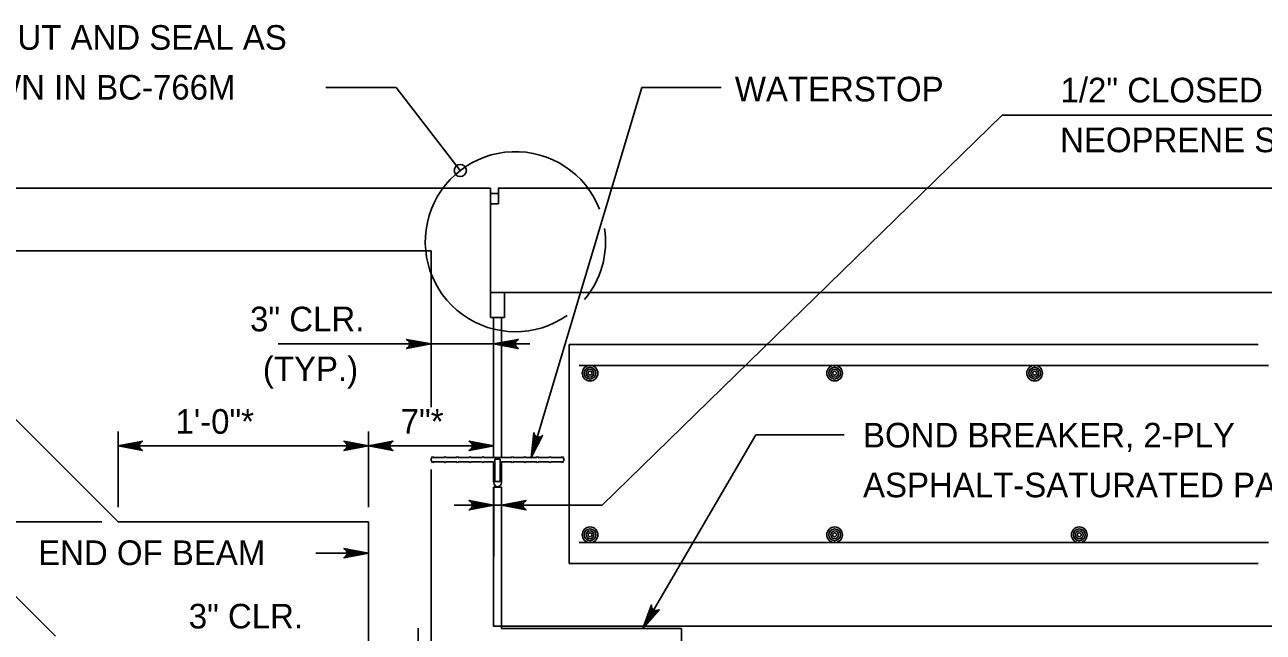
# Model space of a CAD drawing. Extents: x 636530 to 644067, y 294168 to 299122.
# Drawn here: x 640919.6 to 641070.3, y 296740.4 to 296814.4 of the extents above; entities that cross this region are included whole.
import ezdxf

# ---------------------------------------------------------------- set-up
doc = ezdxf.new("R2010")
doc.units = 0
doc.layers.add('1', color=7, linetype='Continuous')

msp = doc.modelspace()

# ---------------------------------------------------------------- linework, layer by layer
at = {"layer": '1'}
for p, q in [((640964.78, 296806.73), (640956.2, 296806.73)), ((640972.57, 296796.64), (640964.78, 296806.73)), ((640994.66, 296806.73), (640981.2, 296761.66)), ((640994.66, 296806.73), (641004.31, 296806.73)), ((640989.82, 296755.85), (641038.5, 296803.38)), ((641038.5, 296803.38), (641089.98, 296803.38)), ((640835.51, 296794.48), (640976.25, 296794.48)), ((640976.25, 296794.48), (640976.25, 296778.73)), ((640976.25, 296793.85), (640977.2, 296793.85)), ((640977.2, 296794.48), (641126.26, 296794.48)), ((640977.2, 296794.48), (640977.2, 296792.58)), ((640976.25, 296792.58), (640977.2, 296792.58)), ((640854.72, 296786.86), (640969.02, 296786.86)), ((640969.02, 296767.8), (640969.02, 296786.86)), ((641126.26, 296781.78), (640977.59, 296781.78)), ((640977.97, 296781.78), (640977.97, 296778.73)), ((640977.97, 296781.78), (640977.97, 296778.73)), ((640976.25, 296778.73), (640976.63, 296778.73)), ((640976.63, 296778.73), (640976.63, 296761.66)), ((640977.97, 296778.73), (640977.59, 296778.73)), ((640977.59, 296778.73), (640977.59, 296761.66)), ((640950.42, 296775.5), (640981.04, 296775.5)), ((640985.82, 296775.43), (641069.64, 296775.43)), ((640985.82, 296775.43), (640985.82, 296748.76)), ((640923.3, 296739.91), (640889.05, 296774.16)), ((640930.92, 296753.84), (640911.87, 296772.89)), ((640987.04, 296772.89), (641070.91, 296772.89)), ((640930.92, 296755.62), (640930.92, 296764.82)), ((640961.4, 296755.62), (640961.4, 296764.82)), ((640930.92, 296763.09), (640961.4, 296763.09)), ((640961.4, 296763.09), (640976.64, 296763.09)), ((641008.55, 296764.43), (640994.8, 296740.84)), ((641008.55, 296764.43), (641019.27, 296764.43)), ((640969.2, 296761.81), (640968.98, 296761.41)), ((640969.2, 296761.81), (640969.29, 296761.66)), ((640969.29, 296761.66), (640970.64, 296761.66)), ((640970.73, 296761.81), (640970.64, 296761.66)), ((640970.73, 296761.81), (640970.81, 296761.66)), ((640970.81, 296761.66), (640972.17, 296761.66)), ((640972.25, 296761.81), (640972.17, 296761.66)), ((640972.25, 296761.81), (640972.33, 296761.66)), ((640972.33, 296761.66), (640973.69, 296761.66)), ((640973.77, 296761.81), (640973.69, 296761.66)), ((640973.77, 296761.81), (640973.86, 296761.66)), ((640973.86, 296761.66), (640975.21, 296761.66)), ((640975.3, 296761.81), (640975.21, 296761.66)), ((640975.3, 296761.81), (640975.38, 296761.66)), ((640975.38, 296761.66), (640978.83, 296761.66)), ((640978.91, 296761.81), (640978.83, 296761.66)), ((640978.91, 296761.81), (640979, 296761.66)), ((640980.35, 296761.66), (640979, 296761.66)), ((640980.44, 296761.81), (640980.35, 296761.66)), ((640980.44, 296761.81), (640980.52, 296761.66)), ((640981.88, 296761.66), (640980.52, 296761.66)), ((640981.96, 296761.81), (640981.88, 296761.66)), ((640981.96, 296761.81), (640982.04, 296761.66)), ((640983.4, 296761.66), (640982.04, 296761.66)), ((640983.49, 296761.81), (640983.4, 296761.66)), ((640983.49, 296761.81), (640983.57, 296761.66)), ((640984.93, 296761.66), (640983.57, 296761.66)), ((640985.01, 296761.81), (640984.93, 296761.66)), ((640985.01, 296761.81), (640985.23, 296761.41)), ((640968.98, 296761.41), (640969.2, 296761)), ((640969.02, 296724.63), (640969.02, 296760.22)), ((640969.29, 296761.15), (640969.2, 296761)), ((640969.29, 296761.15), (640970.64, 296761.15)), ((640970.64, 296761.15), (640970.73, 296761)), ((640970.81, 296761.15), (640970.73, 296761)), ((640970.81, 296761.15), (640972.17, 296761.15)), ((640972.17, 296761.15), (640972.25, 296761)), ((640972.33, 296761.15), (640972.25, 296761)), ((640972.33, 296761.15), (640973.69, 296761.15)), ((640973.69, 296761.15), (640973.77, 296761)), ((640973.86, 296761.15), (640973.77, 296761)), ((640973.86, 296761.15), (640975.21, 296761.15)), ((640975.21, 296761.15), (640975.3, 296761)), ((640975.38, 296761.15), (640975.3, 296761)), ((640975.38, 296761.15), (640976.62, 296761.15)), ((640976.62, 296761.15), (640976.62, 296758.74)), ((640976.77, 296761.46), (640977.44, 296761.46)), ((640976.77, 296761.46), (640976.77, 296758.74)), ((640977.44, 296761.46), (640977.44, 296758.74)), ((640977.59, 296761.15), (640977.59, 296758.74)), ((640978.83, 296761.15), (640977.59, 296761.15)), ((640978.83, 296761.15), (640978.91, 296761)), ((640979, 296761.15), (640978.91, 296761)), ((640980.35, 296761.15), (640979, 296761.15)), ((640980.35, 296761.15), (640980.44, 296761)), ((640980.52, 296761.15), (640980.44, 296761)), ((640981.88, 296761.15), (640980.52, 296761.15)), ((640981.88, 296761.15), (640981.96, 296761)), ((640982.04, 296761.15), (640981.96, 296761)), ((640983.4, 296761.15), (640982.04, 296761.15)), ((640983.4, 296761.15), (640983.49, 296761)), ((640983.57, 296761.15), (640983.49, 296761)), ((640984.93, 296761.15), (640983.57, 296761.15)), ((640984.93, 296761.15), (640985.01, 296761)), ((640985.23, 296761.41), (640985.01, 296761)), ((640977.44, 296758.74), (640976.77, 296758.74)), ((640976.64, 296758.04), (640976.63, 296741.14)), ((640977.59, 296758.04), (640977.59, 296741.14)), ((640971.84, 296755.85), (640989.82, 296755.85)), ((640891.44, 296753.84), (640928.94, 296753.84)), ((640930.92, 296753.84), (640961.4, 296753.84)), ((640961.4, 296719.55), (640961.4, 296753.84)), ((640987.04, 296751.3), (641070.91, 296751.3)), ((640961.4, 296750.02), (640955, 296750.02)), ((640985.82, 296748.76), (641069.64, 296748.76)), ((640967.43, 296734.32), (640967.43, 296740.87)), ((640976.63, 296741.14), (641126.26, 296741.14)), ((640977.59, 296740.84), (640977.59, 296741.14)), ((640977.59, 296740.84), (640977.59, 296741.14)), ((640977.59, 296740.84), (640977.59, 296741.14)), ((640977.59, 296740.84), (640977.59, 296741.14)), ((640977.59, 296740.84), (640999.5, 296740.84)), ((640999.5, 296691.61), (640999.5, 296740.84))]:
    msp.add_line(p, q, dxfattribs=at)
for points in [[(641126.26, 296794.48), (640977.2, 296794.48), (640977.2, 296792.58), (640976.25, 296792.58), (640976.25, 296781.78), (641126.26, 296781.78)], [(640976.25, 296792.58), (640977.2, 296792.58), (640977.2, 296793.85), (640976.25, 296793.85)], [(640976.63, 296761.66), (640977.59, 296761.66), (640977.59, 296778.73), (640976.63, 296778.73)], [(640976.63, 296741.14), (640977.59, 296741.14), (640977.59, 296758.04), (640976.63, 296758.04)]]:
    msp.add_lwpolyline(points, close=True, dxfattribs=at)
for points in [[(640969.02, 296775.5), (640966.03, 296774.94), (640966.26, 296775.1), (640966.38, 296775.3), (640966.42, 296775.5), (640966.38, 296775.7), (640966.26, 296775.9), (640966.03, 296776.06), (640969.02, 296775.5), (640966.26, 296775.9), (640966.38, 296775.7), (640969.02, 296775.5), (640966.42, 296775.5), (640966.38, 296775.3), (640969.02, 296775.5), (640966.26, 296775.1)], [(640976.63, 296775.5), (640979.62, 296776.06), (640979.39, 296775.9), (640979.27, 296775.7), (640979.23, 296775.5), (640979.27, 296775.3), (640979.39, 296775.1), (640979.62, 296774.94), (640976.63, 296775.5), (640979.39, 296775.1), (640979.27, 296775.3), (640976.63, 296775.5), (640979.23, 296775.5), (640979.27, 296775.7), (640976.63, 296775.5), (640979.39, 296775.9)], [(640981.2, 296761.66), (640981.52, 296764.68), (640981.56, 296764.54), (640981.6, 296764.41), (640981.68, 296764.33), (640981.76, 296764.24), (640981.85, 296764.2), (640981.94, 296764.15), (640982.04, 296764.14), (640982.14, 296764.13), (640982.26, 296764.15), (640982.37, 296764.18), (640982.48, 296764.27), (640982.59, 296764.36), (640981.2, 296761.66), (640982.48, 296764.27), (640982.37, 296764.18), (640981.2, 296761.66), (640982.26, 296764.15), (640982.14, 296764.13), (640981.2, 296761.66), (640982.04, 296764.14), (640981.94, 296764.15), (640981.2, 296761.66), (640981.85, 296764.2), (640981.76, 296764.24), (640981.2, 296761.66), (640981.68, 296764.33), (640981.6, 296764.41), (640981.2, 296761.66), (640981.56, 296764.54)], [(640930.92, 296763.09), (640933.9, 296763.64), (640933.78, 296763.57), (640933.67, 296763.49), (640933.61, 296763.39), (640933.55, 296763.29), (640933.53, 296763.19), (640933.52, 296763.09), (640933.53, 296762.99), (640933.55, 296762.89), (640933.61, 296762.79), (640933.67, 296762.69), (640933.78, 296762.61), (640933.9, 296762.53), (640930.92, 296763.09), (640933.78, 296762.61), (640933.67, 296762.69), (640930.92, 296763.09), (640933.61, 296762.79), (640933.55, 296762.89), (640930.92, 296763.09), (640933.53, 296762.99), (640933.52, 296763.09), (640930.92, 296763.09), (640933.53, 296763.19), (640933.55, 296763.29), (640930.92, 296763.09), (640933.61, 296763.39), (640933.67, 296763.49), (640930.92, 296763.09), (640933.78, 296763.57)], [(640961.4, 296763.09), (640958.41, 296762.53), (640958.53, 296762.61), (640958.64, 296762.69), (640958.7, 296762.79), (640958.76, 296762.89), (640958.78, 296762.99), (640958.8, 296763.09), (640958.78, 296763.19), (640958.76, 296763.29), (640958.7, 296763.39), (640958.64, 296763.49), (640958.53, 296763.57), (640958.41, 296763.64), (640961.4, 296763.09), (640958.53, 296763.57), (640958.64, 296763.49), (640961.4, 296763.09), (640958.7, 296763.39), (640958.76, 296763.29), (640961.4, 296763.09), (640958.78, 296763.19), (640958.8, 296763.09), (640961.4, 296763.09), (640958.78, 296762.99), (640958.76, 296762.89), (640961.4, 296763.09), (640958.7, 296762.79), (640958.64, 296762.69), (640961.4, 296763.09), (640958.53, 296762.61)], [(640961.4, 296763.09), (640964.38, 296763.64), (640964.26, 296763.57), (640964.15, 296763.49), (640964.09, 296763.39), (640964.03, 296763.29), (640964.01, 296763.19), (640964, 296763.09), (640964.01, 296762.99), (640964.03, 296762.89), (640964.09, 296762.79), (640964.15, 296762.69), (640964.26, 296762.61), (640964.38, 296762.53), (640961.4, 296763.09), (640964.26, 296762.61), (640964.15, 296762.69), (640961.4, 296763.09), (640964.09, 296762.79), (640964.03, 296762.89), (640961.4, 296763.09), (640964.01, 296762.99), (640964, 296763.09), (640961.4, 296763.09), (640964.01, 296763.19), (640964.03, 296763.29), (640961.4, 296763.09), (640964.09, 296763.39), (640964.15, 296763.49), (640961.4, 296763.09), (640964.26, 296763.57)], [(640976.64, 296763.09), (640973.65, 296762.53), (640973.77, 296762.61), (640973.88, 296762.69), (640973.94, 296762.79), (640974, 296762.89), (640974.02, 296762.99), (640974.04, 296763.09), (640974.02, 296763.19), (640974, 296763.29), (640973.94, 296763.39), (640973.88, 296763.49), (640973.77, 296763.57), (640973.65, 296763.64), (640976.64, 296763.09), (640973.77, 296763.57), (640973.88, 296763.49), (640976.64, 296763.09), (640973.94, 296763.39), (640974, 296763.29), (640976.64, 296763.09), (640974.02, 296763.19), (640974.04, 296763.09), (640976.64, 296763.09), (640974.02, 296762.99), (640974, 296762.89), (640976.64, 296763.09), (640973.94, 296762.79), (640973.88, 296762.69), (640976.64, 296763.09), (640973.77, 296762.61)], [(640976.63, 296755.85), (640973.65, 296755.29), (640973.88, 296755.45), (640974, 296755.65), (640974.03, 296755.85), (640974, 296756.05), (640973.88, 296756.25), (640973.65, 296756.41), (640976.63, 296755.85), (640973.88, 296756.25), (640974, 296756.05), (640976.63, 296755.85), (640974.03, 296755.85), (640974, 296755.65), (640976.63, 296755.85), (640973.88, 296755.45)], [(640977.59, 296755.85), (640980.57, 296756.41), (640980.34, 296756.25), (640980.22, 296756.05), (640980.19, 296755.85), (640980.22, 296755.65), (640980.34, 296755.45), (640980.57, 296755.29), (640977.59, 296755.85), (640980.34, 296755.45), (640980.22, 296755.65), (640977.59, 296755.85), (640980.19, 296755.85), (640980.22, 296756.05), (640977.59, 296755.85), (640980.34, 296756.25)], [(640961.4, 296750.02), (640958.41, 296750.58), (640958.53, 296750.5), (640958.64, 296750.42), (640958.7, 296750.32), (640958.76, 296750.22), (640958.78, 296750.12), (640958.8, 296750.02), (640958.78, 296749.92), (640958.76, 296749.82), (640958.7, 296749.72), (640958.64, 296749.62), (640958.53, 296749.54), (640958.41, 296749.46), (640961.4, 296750.02), (640958.53, 296749.54), (640958.64, 296749.62), (640961.4, 296750.02), (640958.7, 296749.72), (640958.76, 296749.82), (640961.4, 296750.02), (640958.78, 296749.92), (640958.8, 296750.02), (640961.4, 296750.02), (640958.78, 296750.12), (640958.76, 296750.22), (640961.4, 296750.02), (640958.7, 296750.32), (640958.64, 296750.42), (640961.4, 296750.02), (640958.53, 296750.5)], [(640994.8, 296740.84), (640995.82, 296743.7), (640995.84, 296743.42), (640995.96, 296743.21), (640996.11, 296743.08), (640996.3, 296743.01), (640996.54, 296743.01), (640996.79, 296743.13), (640994.8, 296740.84), (640996.54, 296743.01), (640996.3, 296743.01), (640994.8, 296740.84), (640996.11, 296743.08), (640995.96, 296743.21), (640994.8, 296740.84), (640995.84, 296743.42)]]:
    msp.add_lwpolyline(points, dxfattribs=at)
for centre, radius in [((640972.57, 296796.64), 0.74), ((640988.36, 296771.94), 0.952), ((640988.36, 296771.94), 0.714), ((640988.36, 296771.94), 0.476), ((640988.36, 296771.94), 0.238), ((641018.12, 296771.94), 0.952), ((641018.12, 296771.94), 0.714), ((641018.12, 296771.94), 0.476), ((641018.12, 296771.94), 0.238), ((641042.46, 296771.94), 0.952), ((641042.46, 296771.94), 0.714), ((641042.46, 296771.94), 0.476), ((641042.46, 296771.94), 0.238), ((640988.36, 296752.25), 0.952), ((640988.36, 296752.25), 0.714), ((640988.36, 296752.25), 0.476), ((640988.36, 296752.25), 0.238), ((641018.12, 296752.25), 0.952), ((641018.12, 296752.25), 0.714), ((641018.12, 296752.25), 0.476), ((641018.12, 296752.25), 0.238), ((641047.89, 296752.25), 0.952), ((641047.89, 296752.25), 0.714), ((641047.89, 296752.25), 0.476), ((641047.89, 296752.25), 0.238)]:
    msp.add_circle(centre, radius, dxfattribs=at)
for start, end in [(21.1835, 305.089), (320.0619, 8.383)]:
    msp.add_arc((640979.28, 296787.96), 10.97, start, end, dxfattribs=at)
msp.add_ellipse((640977.11, 296758.74), major_axis=(0, 0.641), ratio=0.75, start_param=1.570796, end_param=4.712389, dxfattribs=at)

# ---------------------------------------------------------------- texts
for s, p in [('SAWCUT AND SEAL AS', (640906.65, 296811.34)), ('SHOWN IN BC-766M', (640906.65, 296805.27)), ('WATERSTOP', (641005.98, 296805.05)), ('3" CLR.', (640946.99, 296777.04)), ('(TYP.)', (640948.55, 296770.97)), ('1\'-0"*', (640937.92, 296764.56)), ('7"*', (640965.32, 296764.56)), ('BOND BREAKER, 2-PLY ', (641021.58, 296762.89)), ('ASPHALT-SATURATED PAPER', (641021.58, 296756.82)), ('END OF BEAM', (640921.2, 296748.57)), ('3" CLR.', (640939.53, 296740.84))]:
    msp.add_text(s, height=3, dxfattribs=at).set_placement(p)
for s, p in [('1/2" CLOSED CELL', (641045.61, 296804.93)), ('NEOPRENE SPONGE', (641045.56, 296798.86))]:
    msp.add_text(s, height=3, rotation=360, dxfattribs=at).set_placement(p)

doc.saveas('drawing.dxf')
